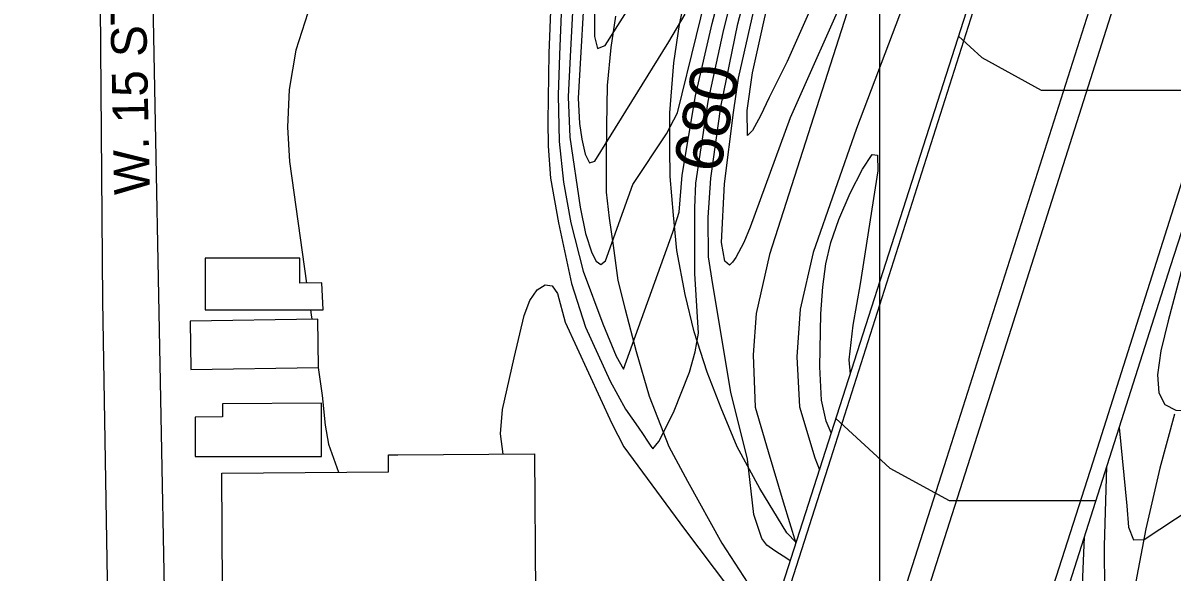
# Model space of a CAD drawing. Extents: x 79600 to 91800, y 75600 to 84400.
# Drawn here: x 86339.6 to 86823, y 83437 to 83667.9 of the extents above; entities that cross this region are included whole.
import ezdxf

# ---------------------------------------------------------------- set-up
doc = ezdxf.new("R2010")
doc.units = 0
for name, color, linetype in [('084-085$0$TI_BORDER', 7, 'Continuous'), ('084-090$0$BLDG', 7, 'Continuous'), ('084-090$0$BRIDGE', 7, 'Continuous'), ('084-090$0$INDEX', 7, 'Continuous'), ('084-090$0$INDXLBL', 7, 'Continuous'), ('084-090$0$INTER', 7, 'Continuous'), ('084-090$0$INTERSTATE', 7, 'Continuous'), ('084-090$0$ROAD', 7, 'Continuous'), ('084-090$0$ROAD-NAME', 7, 'Continuous')]:
    doc.layers.add(name, color=color, linetype=linetype)

msp = doc.modelspace()

# ---------------------------------------------------------------- linework, layer by layer
at = {"layer": '084-085$0$TI_BORDER'}
msp.add_lwpolyline([(79700, 84300), (86700, 84300), (86700, 79700), (79700, 79700)], close=True, dxfattribs=at)
at = {"layer": '084-090$0$BLDG'}
for points in [[(86465.4, 83558.62), (86456.11, 83558.44), (86456.03, 83569.02), (86416.23, 83569.02), (86416.23, 83547.2), (86465.87, 83547.26)], [(86463.66, 83543.37), (86409.95, 83542.54), (86410.26, 83522.16), (86463.98, 83522.99)], [(86465.27, 83507.94), (86423.63, 83507.78), (86423.53, 83502.31), (86412.01, 83502.15), (86412.01, 83485.61), (86465.18, 83485.61)]]:
    msp.add_lwpolyline(points, close=True, dxfattribs=at)
for points in [[(86423.22, 83478.6), (86493.4, 83479.07), (86493.35, 83486.25), (86497.28, 83486.28)], [(86497.28, 83486.28), (86554.89, 83486.66), (86555.28, 83427.56), (86576.66, 83427.7), (86576.96, 83382.45), (86500.77, 83381.94)], [(86500.77, 83381.94), (86423.87, 83381.42), (86423.22, 83478.6)]]:
    msp.add_lwpolyline(points, dxfattribs=at)
at = {"layer": '084-090$0$BRIDGE'}
for points in [[(86533.04, 83068.81), (86544.32, 83073.53), (86749.87, 83714.3), (86776.55, 83798.75), (86790.41, 83841.69), (86807.47, 83894.01), (86814.13, 83918.08), (86820.13, 83943.45), (86822.77, 83965.81), (86809.06, 83950.03), (86777.37, 83914.29), (86747.64, 83876.09), (86692.17, 83807.5), (86690.91, 83797.23)], [(86939.16, 83916.39), (86932.56, 83909.99), (86913.05, 83850.65), (86893.43, 83787.67), (86865.33, 83698.53), (86822.48, 83565.8), (86776.93, 83423.04), (86731, 83280.03), (86690.84, 83154.06), (86664.4, 83074.16), (86669.65, 83062.35)]]:
    msp.add_lwpolyline(points, dxfattribs=at)
at = {"layer": '084-090$0$INDEX'}
for points in [[(86562.45, 83694.2), (86560.91, 83655.22), (86560.48, 83626.59), (86560.53, 83616.14), (86561.53, 83602.69), (86564.91, 83583.89), (86570.38, 83558.35), (86576.32, 83540.02), (86586.63, 83517.2), (86593.16, 83505.42), (86598.38, 83497.95), (86600.57, 83494.8), (86602.39, 83492.05), (86603.73, 83489.96), (86604.6, 83488.83), (86607.14, 83491.82), (86613.38, 83504.04), (86620.01, 83521.03), (86622.36, 83529.59), (86623.8, 83537.47), (86622.28, 83562.57), (86622.24, 83590.11), (86622.69, 83600.58), (86627.89, 83634.95), (86634.17, 83663.85), (86637.54, 83677.64)], [(86795.51, 83481.28), (86794.54, 83448.01), (86794.59, 83428.63), (86796.68, 83406.1), (86798.42, 83392.36), (86799.07, 83390.45), (86805.68, 83393.06), (86815.15, 83399.75), (86825.81, 83409.57), (86833.36, 83419.54), (86838.01, 83427.67), (86847.77, 83467.57), (86876.32, 83536.76), (86894.04, 83584.79), (86909.77, 83620.38), (86914.21, 83629.03)]]:
    msp.add_lwpolyline(points, dxfattribs=at)
at = {"layer": '084-090$0$INTER'}
for points in [[(86665.97, 83839.27), (86665.83, 83839.32), (86658.24, 83839.46), (86645.06, 83835.42), (86641.44, 83833.94), (86630.88, 83825.79), (86590.99, 83780.46), (86565.58, 83759.02), (86541.81, 83726.11), (86540.56, 83724.54), (86556.59, 83722.61), (86564.2, 83721.06), (86572.74, 83715.46), (86577.56, 83709.87), (86580.53, 83701.61), (86580.08, 83671.13), (86580.05, 83662.23), (86581.36, 83657.13), (86584.51, 83658.47), (86607.12, 83694.25), (86611.02, 83698.3)], [(86567.24, 83699.97), (86565.34, 83654.55), (86564.79, 83637.58), (86565.15, 83618.01), (86567.07, 83601.01), (86570.13, 83583.81), (86575.3, 83563.46), (86583.53, 83541.31), (86589.25, 83527.72), (86592.24, 83522.23), (86613.03, 83579.98), (86615.63, 83588.39), (86616.89, 83603.86), (86622.59, 83637.31), (86629.63, 83667.64), (86632.76, 83679.88)], [(86572.15, 83699.05), (86569.77, 83653.88), (86569, 83636.87), (86569.76, 83619.88), (86574.11, 83590.4), (86576.22, 83579.36), (86578.93, 83571.17), (86580.79, 83567.72), (86582.76, 83566.31), (86584.68, 83567.87), (86592.3, 83589.09), (86596.25, 83600), (86610.43, 83621.33), (86615.05, 83630.1), (86622.92, 83662.67), (86626.61, 83677.54)], [(86576.72, 83696.59), (86574.2, 83653.21), (86573.19, 83636.3), (86573.72, 83625.68), (86574.7, 83619.05), (86576.15, 83612.77), (86578.03, 83609.16), (86580.28, 83609.84), (86611.35, 83659.96), (86618.27, 83671.58)], [(86662.42, 83441.69), (86661.46, 83442.41), (86655.91, 83445.93), (86652.63, 83448.28), (86650.53, 83451.07), (86647.16, 83461.13), (86644.5, 83484.37), (86637.37, 83512.6), (86629.79, 83557.94), (86628.04, 83569.5), (86627.92, 83586.14), (86628.98, 83602.69), (86633.19, 83632.58), (86640.44, 83667.63), (86644.33, 83682.57)], [(86687.18, 83683.96), (86662.4, 83627.96), (86645.61, 83582.03), (86642.97, 83575.56), (86639.47, 83569.26), (86638.09, 83567.31), (86636.85, 83566.1), (86634.87, 83567.79), (86633.46, 83575.55), (86634.73, 83600.29), (86638.49, 83630.21), (86640.72, 83644.64), (86647.09, 83673.15)], [(86459.52, 83672.24), (86454.41, 83656.55), (86451.68, 83639.98), (86450.95, 83624.03), (86451.8, 83609.64), (86458.97, 83558.5)], [(86733.19, 83662.31), (86742.98, 83653.34), (86767.97, 83639.71), (86788.42, 83639.71), (86831.6, 83639.71), (86846.91, 83641.48)], [(86843.16, 83629.86), (86835.42, 83595.45), (86821.46, 83542.61), (86818.35, 83530.06), (86816.95, 83519.97), (86817.48, 83512.41), (86820.06, 83507.49), (86824.63, 83505.11), (86836.1, 83504.59), (86845.12, 83504.84), (86848.29, 83505.46), (86852.47, 83508.65), (86895.01, 83611.04), (86899.22, 83619.94)], [(86800.78, 83497.78), (86804.02, 83464.82), (86804.71, 83455.81), (86806.9, 83450.52), (86811.32, 83450.69), (86831.16, 83463.66), (86834.43, 83466.08), (86840.73, 83474.53), (86849.8, 83489.23), (86863.26, 83518.94), (86893.95, 83597.71), (86902.39, 83615.71), (86906.72, 83624.48)], [(86679.7, 83495.56), (86677.48, 83500.4), (86675.62, 83509.29), (86674.89, 83523.26), (86675.33, 83545.59), (86676.09, 83556.9), (86677.34, 83566.56), (86679.44, 83575.51), (86682.81, 83585.19), (86687.6, 83596.29), (86692.76, 83606.47), (86696.96, 83612.64), (86699.12, 83612.33), (86699.3, 83605.68), (86691.83, 83558.24), (86688.81, 83540.78), (86687.04, 83526.17), (86687.61, 83520.21)], [(86541.58, 83486.57), (86540.57, 83495.06), (86541.3, 83505.28), (86546.33, 83527.04), (86550.52, 83544.82), (86552.86, 83551.23), (86555.93, 83555.67), (86559.28, 83557.8), (86562.3, 83557.31), (86564.49, 83554.17), (86567.74, 83542.09), (86587.33, 83499.43), (86592.48, 83489.69), (86617.93, 83455.03), (86636.43, 83430.44), (86645.49, 83418.86), (86649.64, 83414.28), (86652.83, 83411.79)], [(86460.54, 83547.25), (86460.84, 83545.13), (86461.08, 83543.33)], [(86463.86, 83522.99), (86465.47, 83511.22), (86466.72, 83498.69), (86468.21, 83490.71), (86472.35, 83478.93)], [(86681.62, 83501.53), (86704.34, 83480.71), (86729.34, 83467.08), (86749.79, 83467.08), (86790.98, 83467.08)], [(86786.03, 83451.56), (86785.28, 83431.53), (86786.18, 83411.8), (86791.06, 83376.72), (86793.15, 83365.77), (86795.66, 83355.69), (86798.49, 83348.66), (86801.64, 83346.3), (86805.53, 83347.9), (86833.04, 83371.02)]]:
    msp.add_lwpolyline(points, dxfattribs=at)
msp.add_lwpolyline([(86685.77, 83708.68), (86670.68, 83673.16), (86661.08, 83651.73), (86653.61, 83636.55), (86649.87, 83628.84), (86646.57, 83622.69), (86644.38, 83620.62), (86644.24, 83631.11), (86646.59, 83646.97), (86651.86, 83670.9), (86655.49, 83685.3), (86660.59, 83696.65), (86681.36, 83729.59), (86698.58, 83755.92), (86704.99, 83765.36), (86706.04, 83766.48), (86707.38, 83766.54), (86687, 83712.43)], close=True, dxfattribs=at)
at = {"layer": '084-090$0$INTERSTATE'}
for points in [[(86957, 84001.47), (86931.99, 83927.1), (86927.47, 83913.48), (86883.34, 83776.58), (86836.63, 83630.83), (86789.68, 83483.14), (86721.68, 83271.15), (86666.38, 83098.34), (86611.23, 82923.32), (86562.49, 82767.16), (86525.32, 82646.46)], [(86846.25, 84000.06), (86806.31, 83881), (86802.64, 83868.91), (86749, 83703.64), (86679.34, 83484.5), (86606.98, 83258.2), (86553.87, 83090.08), (86514.57, 82968.5), (86497.03, 82914.27), (86424.22, 82690.3), (86401.48, 82617.05), (86382.79, 82555.11), (86368.01, 82503.56), (86348.8, 82432.5), (86318.31, 82315.02), (86309.55, 82281.85), (86285.12, 82189.38)], [(86851.53, 83869.38), (86797.8, 83703.82), (86728.17, 83484.78), (86655.82, 83258.52), (86602.69, 83090.32), (86545.79, 82914.34), (86473.06, 82690.62), (86450.46, 82617.83), (86431.91, 82556.36), (86417.32, 82505.42), (86398.25, 82434.91), (86367.8, 82317.56), (86359.01, 82284.29), (86355.11, 82269.65), (86339.94, 82174.72)], [(86861.49, 83869.73), (86807.74, 83704.12), (86738.12, 83485.08), (86665.77, 83258.84), (86612.64, 83090.63), (86555.72, 82914.6), (86483.01, 82690.94), (86460.44, 82618.25), (86441.93, 82556.88), (86427.37, 82506.07), (86408.33, 82435.68), (86377.89, 82318.35), (86369.09, 82285.06), (86351.15, 82184.6)], [(86664.91, 83449.45), (86661.01, 83453.49), (86649.63, 83472.03), (86640.07, 83489.66), (86633.38, 83505.88), (86627.47, 83521.06), (86622.07, 83538.06), (86618.23, 83553.77), (86614.78, 83572.21), (86613.29, 83587.02), (86611.92, 83603.39), (86611.74, 83614.96), (86611.81, 83630.16), (86613.41, 83651.09), (86615.81, 83667.22), (86618.11, 83677.75)], [(86588.9, 83670.75), (86587, 83657.61), (86585.38, 83641.62), (86585.06, 83624.59), (86584.98, 83611.86), (86585.05, 83596.78), (86586.26, 83585.87), (86587.87, 83574.31), (86589.88, 83559.63), (86592.92, 83547.43), (86597.54, 83529.78), (86603.08, 83510.95), (86611.35, 83489.81), (86619.21, 83475.15), (86633.61, 83449.09), (86653.75, 83418.24)], [(86824.04, 83503.42), (86817.89, 83480.65), (86812.02, 83455.16), (86807.31, 83430.06), (86803.65, 83405.35), (86803.04, 83395.73), (86800.03, 83368.17), (86802.52, 83207.16), (86797.61, 83199.08), (86797.52, 83221.04), (86794.7, 83244.16), (86791.5, 83263.9), (86788.71, 83277.15), (86783.05, 83295.32), (86777.13, 83312.19), (86772.41, 83323.74), (86765.73, 83335.01), (86756.57, 83350.96), (86754.73, 83353.93)]]:
    msp.add_lwpolyline(points, dxfattribs=at)
at = {"layer": '084-090$0$ROAD'}
for points in [[(85752.53, 83950.1), (86045.72, 83949.6), (86205.36, 83949.48), (86239.64, 83948.89), (86357.18, 83943.26), (86361.98, 83941.61), (86364.48, 83938.7), (86366.37, 83935.32), (86367.99, 83927.78), (86372, 83693.15), (86373.1, 83550.97), (86375.67, 83400.31), (86399.75, 83400.86), (86392.54, 83771.16), (86392.46, 83935.58), (86393.5, 83938.84), (86400.23, 83945.22)], [(86757.83, 83889.18), (86763.28, 83863.81), (86764.68, 83840.29), (86762.32, 83814.16), (86743.04, 83762.61), (86690.33, 83623.47), (86672.09, 83571.41), (86666.6, 83547.48), (86665.26, 83527.46), (86666.38, 83506.41), (86672.71, 83484.99), (86674.69, 83479.94)], [(86745.85, 83873.87), (86747.01, 83870.89), (86748.74, 83861.28), (86748.93, 83846.46), (86747.44, 83828.78), (86713.89, 83740.4), (86694.31, 83697.56), (86653.64, 83570.56), (86648.03, 83545.71), (86646.8, 83528.29), (86647.67, 83506.33), (86653.08, 83487.64), (86659.4, 83466.48), (86664.8, 83449.12)]]:
    msp.add_lwpolyline(points, dxfattribs=at)

# ---------------------------------------------------------------- texts
at = {"layer": '084-090$0$INDXLBL'}
msp.add_text('680', height=20, rotation=78.6857, dxfattribs=at).set_placement((86632.63, 83604.12))
at = {"layer": '084-090$0$ROAD-NAME'}
msp.add_text('W. 15 ST.', height=15, rotation=91.1584, dxfattribs=at).set_placement((86393.01, 83595.79))

doc.saveas('drawing.dxf')
